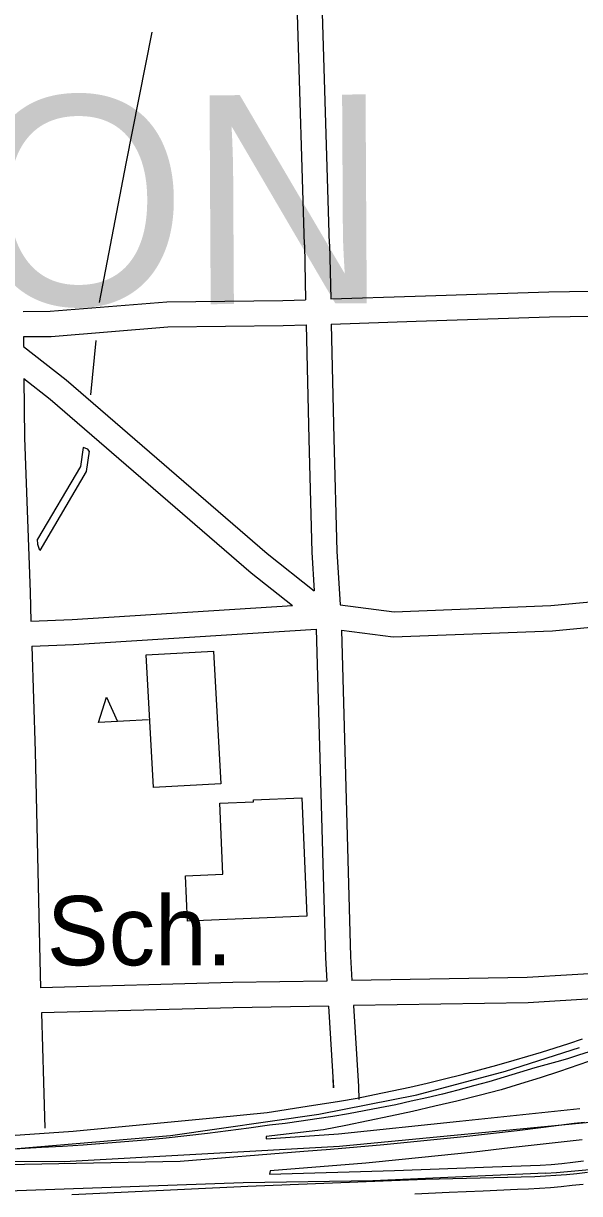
# Model space of a CAD drawing. Extents: x 3297716 to 3335574, y 688621 to 713991.
# Drawn here: x 3328382 to 3329047, y 705204 to 706604 of the extents above; entities that cross this region are included whole.
import ezdxf

# ---------------------------------------------------------------- set-up
doc = ezdxf.new("R2010")
doc.units = 0
for name, color, linetype in [('V-BLDG-IDEN', 7, 'Continuous'), ('V-BLDG-OTLN', 7, 'Continuous'), ('V-BRDG-OTLN', 7, 'Continuous'), ('V-ROAD-CNTR', 7, 'Continuous'), ('V-TOPO-GNAM-IDEN', 7, 'Continuous'), ('V-TOPO-SHOR', 7, 'Continuous')]:
    doc.layers.add(name, color=color, linetype=linetype)

msp = doc.modelspace()

# ---------------------------------------------------------------- linework, layer by layer
at = {"layer": 'V-BLDG-OTLN'}
msp.add_line((3328531.4, 705770.7), (3328471.5, 705767.4), dxfattribs=at)
for points in [[(3328537.5, 705689.9), (3328528.8, 705848.3), (3328609.3, 705852.7), (3328618, 705694.3)], [(3328471.5, 705767.4), (3328481.4, 705798), (3328494.5, 705768.7)], [(3328714.8, 705677.5), (3328720.8, 705535.9), (3328578, 705529.9), (3328575.7, 705584.2), (3328620.4, 705586.1), (3328616.8, 705671), (3328657.1, 705672.7), (3328657, 705675)]]:
    msp.add_lwpolyline(points, close=True, dxfattribs=at)
at = {"layer": 'V-BRDG-OTLN'}
for points in [[(3328366.4, 705273.3), (3328441.2, 705278.6), (3328612.9, 705294.6), (3328673.3, 705300.7), (3328721.4, 705308.4), (3328759.9, 705314.2), (3328781, 705318.1), (3328802.1, 705322.2), (3328823.1, 705326.6), (3328844.1, 705331.2), (3328865, 705336), (3328885.9, 705341), (3328906.8, 705346.2), (3328927.5, 705351.7), (3328948.3, 705357.4), (3328968.9, 705363.3), (3328985.4, 705368.1), (3329001.9, 705373), (3329018.3, 705378.1), (3329034.6, 705383.4), (3329050.9, 705388.9)], [(3329058.8, 705373.5), (3329045.9, 705369.3), (3329033, 705365.2), (3329020, 705361.3), (3329006.9, 705357.7), (3328993.8, 705354.2), (3328975.5, 705348.5), (3328957.2, 705342.9), (3328938.8, 705337.6), (3328920.4, 705332.5), (3328901.8, 705327.6), (3328883.3, 705322.9), (3328864.7, 705318.4), (3328846, 705314.2), (3328827.3, 705310.1), (3328808.5, 705306.3), (3328789.7, 705302.6), (3328770.9, 705299.2), (3328752, 705296), (3328733.1, 705293.1), (3328714.1, 705290.3), (3328695.1, 705287.8), (3328676.1, 705285.5), (3328651.4, 705282), (3328626.8, 705278.7), (3328602, 705275.6), (3328577.3, 705272.8), (3328552.5, 705270.2), (3328527.7, 705267.7), (3328502.9, 705265.5), (3328478.1, 705263.5), (3328453.2, 705261.7), (3328428.4, 705260.1), (3328403.5, 705258.8), (3328273, 705250.8)], [(3329069.7, 705365.7), (3329046.5, 705357.7), (3329023.4, 705349.9), (3329000.1, 705342.3), (3328976.8, 705335), (3328953.4, 705327.8), (3328927.1, 705321), (3328900.6, 705314.5), (3328874.1, 705308.2), (3328847.6, 705302.1), (3328821, 705296.3), (3328794.4, 705290.7), (3328767.7, 705285.3), (3328741, 705280.1), (3328672.3, 705271.9), (3328672.3, 705269.2), (3328758.7, 705275.1), (3328903.6, 705290.6), (3329047.8, 705305.5)], [(3328258.4, 705236.7), (3328569.3, 705242.7), (3328717.4, 705254.5), (3328749.4, 705257.1), (3328781.3, 705259.7), (3328813.2, 705262.6), (3328845.1, 705265.6), (3328877, 705268.8), (3328908.8, 705272.1), (3328940.7, 705275.6), (3328972.5, 705279.3), (3329004.2, 705283.1), (3329016.5, 705284.9), (3329028.7, 705286.5), (3329041, 705287.9), (3329053.3, 705289.1)], [(3329050.6, 705268.1), (3329007.5, 705263.1), (3328964.4, 705258.3), (3328921.2, 705253.5), (3328878.1, 705248.9), (3328834.9, 705244.5), (3328791.7, 705240.1), (3328677.1, 705231.1), (3328676.3, 705227), (3328825.9, 705231.5), (3328943.2, 705235.7), (3329000.2, 705237.8), (3329013.2, 705238.7), (3329026.2, 705239.9), (3329039.2, 705241.3), (3329052.2, 705242.9)], [(3328439.6, 705202.8), (3328650.5, 705212.6), (3328862.8, 705221.1), (3328994, 705224.3), (3329006.5, 705224.9), (3329019.1, 705225.7), (3329031.7, 705226.7), (3329044.2, 705227.9), (3329056.7, 705229.3)], [(3329051.7, 705214.8), (3329038.6, 705213.3), (3329025.5, 705211.9), (3329012.5, 705210.8), (3328999.3, 705209.8), (3328986.2, 705209.1), (3328973.1, 705208.6), (3328932.1, 705206.7), (3328891.2, 705204.9), (3328850.3, 705203.1)]]:
    msp.add_lwpolyline(points, dxfattribs=at)
at = {"layer": 'V-ROAD-CNTR'}
for points in [[(3328718, 706339), (3328709.9, 706615.2)], [(3328748, 706339.9), (3328739.9, 706616.3)], [(3328718, 706339.1), (3328719.5, 706273.4)], [(3328748, 706339.8), (3328749.5, 706274.4)], [(3328749.5, 706274.4), (3328850.6, 706277.6), (3329010.5, 706282.8), (3329085.3, 706284.1)], [(3328381.6, 706259.5), (3328413.7, 706259.6), (3328553.3, 706271), (3328692.1, 706272.5), (3328719.5, 706273.4)], [(3328750.2, 706244.4), (3328851.6, 706247.7), (3329011.2, 706252.8), (3329085.8, 706254.1)], [(3328381.9, 706229.5), (3328415, 706229.6), (3328554.7, 706241), (3328692.7, 706242.5), (3328720.2, 706243.4)], [(3328720.2, 706243.4), (3328723.4, 706106.5), (3328726.8, 705971.2), (3328729.8, 705925.2)], [(3328750.2, 706244.4), (3328753.4, 706107.2), (3328756.8, 705972.5), (3328760.9, 705908.4)], [(3328381.9, 706228.9), (3328382, 706217.6)], [(3328382, 706217.6), (3328432.9, 706177.7), (3328673.3, 705969.8), (3328729.8, 705925.2)], [(3328382.3, 706179.2), (3328383, 706108.3), (3328389.7, 705923.6), (3328390.8, 705888.8)], [(3328382.3, 706179.2), (3328413.8, 706154.5), (3328654.2, 705946.7), (3328703.8, 705907.5)], [(3328760.9, 705908.4), (3328825.5, 705900), (3329012.8, 705907.4), (3329159.1, 705921.2), (3329410.4, 705934.9)], [(3328390.8, 705888.8), (3328440.3, 705890.7), (3328703.8, 705907.5)], [(3328762.3, 705878), (3328824.1, 705869.9), (3329014.8, 705877.4), (3329161.3, 705891.3), (3329409, 705904.7)], [(3328391.8, 705858.8), (3328441.9, 705860.7), (3328732.3, 705879.2)], [(3328732.3, 705879.3), (3328732.3, 705879.2)], [(3328732.3, 705879.2), (3328743.2, 705486), (3328744.9, 705458.1)], [(3328762.3, 705878), (3328773.1, 705487.3), (3328774.9, 705458.7)], [(3328391.8, 705858.8), (3328395.7, 705732.8), (3328401.3, 705483.1), (3328402.3, 705450)], [(3322115.8, 705493.9), (3325974, 705243.1), (3326780.4, 705207.9), (3327424, 705214.4), (3328124.6, 705236.7), (3328557.7, 705273.4), (3328735.2, 705298.7), (3328852.7, 705321.9), (3328958.6, 705350.2), (3329047.4, 705378.7)], [(3329189.5, 705469.6), (3329146.3, 705472.1), (3328984.8, 705462.2), (3328774.9, 705458.7)], [(3328744.9, 705458.1), (3328632.3, 705456.2), (3328402.3, 705450)], [(3329187.7, 705439.6), (3329146.3, 705442), (3328985.9, 705432.2), (3328776.7, 705428.7)], [(3328746.7, 705428.2), (3328632.9, 705426.2), (3328403.3, 705420)], [(3328746.7, 705428.2), (3328752.7, 705330.3), (3328752.3, 705342.4)], [(3328776.7, 705428.7), (3328782.7, 705331.7), (3328783.2, 705316.3)], [(3328403.3, 705420), (3328406, 705337.1), (3328407.4, 705281.9)], [(3329067.7, 705289.6), (3328759.9, 705260.1), (3328430.4, 705241.8), (3328187.6, 705242.1)], [(3328294.9, 705204.7), (3328644.7, 705216.9), (3328799.9, 705219.5), (3329006.4, 705228.4)]]:
    msp.add_lwpolyline(points, dxfattribs=at)
msp.add_arc((3328973.8, 705947.2), 719.6, 272.6024, 289.4104, dxfattribs=at)
at = {"layer": 'V-TOPO-SHOR'}
msp.add_line((3328468.4, 706224.8), (3328462.2, 706159.7), dxfattribs=at)
for points in [[(3328535.6, 706593.8), (3328504.2, 706436.3), (3328472.3, 706270.2)], [(3328460.4, 706092.1), (3328458.8, 706094.6), (3328453.2, 706096.8), (3328450, 706073.9), (3328398.8, 705987)], [(3328460.4, 706092.1), (3328456.7, 706067.7), (3328401.4, 705973.4), (3328399.2, 705980.6), (3328398.8, 705987)]]:
    msp.add_lwpolyline(points, dxfattribs=at)

# ---------------------------------------------------------------- texts
at = {"layer": 'V-BLDG-IDEN'}
msp.add_text('Sch.', height=83, rotation=0.0211, dxfattribs=at).set_placement((3328409.8, 705476.9))
at = {"layer": 'V-TOPO-GNAM-IDEN'}
msp.add_text('BATON', height=250, rotation=0.3244, dxfattribs=at).set_placement((3327668.3, 706262.8))

doc.saveas('drawing.dxf')
